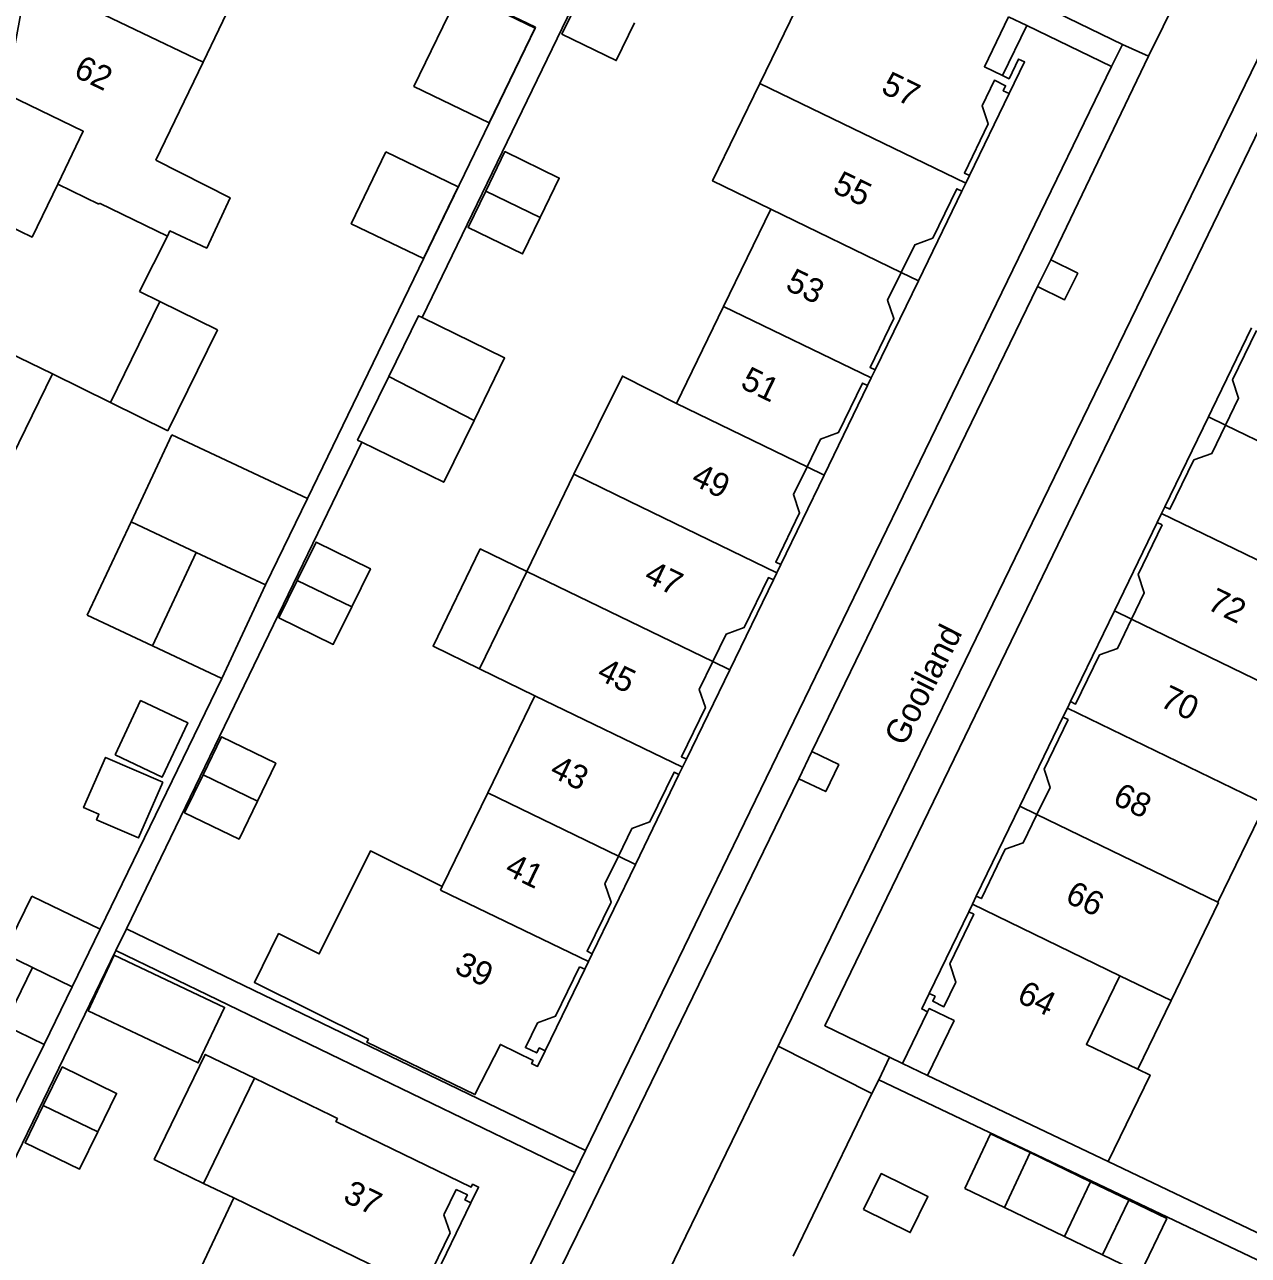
# Model space of a CAD drawing. Extents: x 194485 to 197793, y 468269 to 470822.
# Drawn here: x 197116.4 to 197177.5, y 469630.6 to 469692.1 of the extents above; entities that cross this region are included whole.
import ezdxf

# ---------------------------------------------------------------- set-up
doc = ezdxf.new("R2010")
doc.units = 0
for name, color, linetype in [('BGT begrenzing pand op maaiveld onder overbouw', 7, 'Continuous'), ('BGT grensvlak gebouwinstallatie plus 1', 7, 'Continuous'), ('BGT grensvlak overig bouwwerk uitbreiding populatie', 7, 'Continuous'), ('BGT grensvlak overig bouwwerk uitbreiding populatie LR', 7, 'Continuous'), ('BGT grensvlak pand deel overbouw', 7, 'Continuous'), ('BGT grensvlak pand op maaiveld', 7, 'Continuous'), ('BGT grensvlak pand op maaiveld LR', 7, 'Continuous'), ('BGT grensvlak wegdeel', 7, 'Continuous'), ('BGT tekst huisnummerreeks', 7, 'Continuous'), ('BGT tekst openbare ruimte label weg', 7, 'Continuous')]:
    doc.layers.add(name, color=color, linetype=linetype)

msp = doc.modelspace()

# ---------------------------------------------------------------- linework, layer by layer
at = {"layer": 'BGT begrenzing pand op maaiveld onder overbouw'}
for p, q in [((197172.93, 469667.215), (197173.183, 469667.093)), ((197168.222, 469657.495), (197168.475, 469657.373)), ((197144.331, 469644.906), (197144.079, 469645.028)), ((197161.54, 469643.698), (197161.837, 469643.554)), ((197137.294, 469632.639), (197137.913, 469633.904)), ((197137.606, 469631.731), (197137.294, 469632.639))]:
    msp.add_line(p, q, dxfattribs=at)
for points in [[(197165.532, 469688.638), (197165.236, 469688.782), (197165.358, 469689.034), (197164.8, 469689.304), (197164.18, 469688.037), (197164.492, 469687.129), (197163.299, 469684.674), (197163.551, 469684.552)], [(197160.143, 469679.713), (197160.816, 469681.088), (197161.717, 469681.418), (197162.92, 469683.892), (197163.172, 469683.77)], [(197160.143, 469679.713), (197159.463, 469678.323), (197159.775, 469677.415), (197158.586, 469674.968), (197158.844, 469674.843)], [(197177.891, 469676.813), (197176.696, 469674.346), (197176.996, 469673.434), (197176.344, 469672.078)], [(197155.436, 469670.003), (197156.109, 469671.378), (197157.01, 469671.708), (197158.213, 469674.182), (197158.465, 469674.06)], [(197176.344, 469672.078), (197175.662, 469670.659), (197174.756, 469670.342)], [(197155.436, 469670.003), (197154.756, 469668.613), (197155.068, 469667.705), (197153.871, 469665.241), (197154.129, 469665.116)], [(197174.756, 469670.342), (197173.562, 469667.876), (197173.309, 469667.998)], [(197173.183, 469667.093), (197171.984, 469664.617), (197172.284, 469663.705), (197171.65, 469662.386)], [(197150.726, 469660.273), (197151.399, 469661.648), (197152.3, 469661.978), (197153.512, 469664.47), (197153.758, 469664.351)], [(197171.65, 469662.386), (197170.95, 469660.93), (197170.044, 469660.613)], [(197170.044, 469660.613), (197168.85, 469658.147), (197168.597, 469658.269)], [(197150.726, 469660.273), (197150.046, 469658.883), (197150.358, 469657.975), (197149.165, 469655.52), (197149.417, 469655.398)], [(197168.475, 469657.373), (197167.276, 469654.897), (197167.576, 469653.985), (197166.924, 469652.63)], [(197146.015, 469650.555), (197146.688, 469651.93), (197147.589, 469652.26), (197148.796, 469654.743), (197149.042, 469654.624)], [(197166.924, 469652.63), (197166.242, 469651.21), (197165.336, 469650.893)], [(197165.336, 469650.893), (197164.146, 469648.436), (197163.894, 469648.558)], [(197146.015, 469650.555), (197145.335, 469649.165), (197145.647, 469648.257), (197144.454, 469645.802), (197144.706, 469645.68)], [(197163.515, 469647.775), (197163.767, 469647.653), (197162.568, 469645.177), (197162.868, 469644.265), (197162.274, 469643.03), (197161.715, 469643.302), (197161.837, 469643.554)], [(197144.079, 469645.028), (197142.876, 469642.554), (197141.975, 469642.224), (197141.373, 469640.993), (197141.935, 469640.721), (197142.058, 469640.974), (197142.355, 469640.83)], [(197161.462, 469642.778), (197161.541, 469642.941), (197162.785, 469642.34), (197161.459, 469639.604)], [(197138.648, 469633.238), (197138.351, 469633.382), (197138.473, 469633.633), (197137.913, 469633.904)], [(197137.606, 469631.731), (197136.413, 469629.276), (197136.665, 469629.154)]]:
    msp.add_lwpolyline(points, dxfattribs=at)
at = {"layer": 'BGT grensvlak gebouwinstallatie plus 1'}
for p, q in [((197166.409, 469692.047), (197165.196, 469689.546)), ((197165.508, 469692.481), (197166.409, 469692.047)), ((197125.982, 469676.846), (197123.109, 469678.255)), ((197123.51, 469671.804), (197125.982, 469676.846)), ((197120.637, 469673.213), (197123.51, 469671.804)), ((197123.703, 469671.597), (197121.668, 469667.251)), ((197130.483, 469668.424), (197123.703, 469671.597)), ((197130.483, 469668.424), (197128.391, 469664.103)), ((197121.668, 469667.251), (197119.481, 469662.581)), ((197124.928, 469665.724), (197121.668, 469667.251)), ((197122.741, 469661.054), (197119.481, 469662.581)), ((197173.619, 469643.339), (197171.969, 469639.908)), ((197166.582, 469635.742), (197169.605, 469634.277)), ((197165.301, 469633.007), (197168.296, 469631.555))]:
    msp.add_line(p, q, dxfattribs=at)
for points in [[(197141.877, 469691.961), (197139.567, 469687.18), (197135.797, 469689.001), (197138.107, 469693.782), (197141.877, 469691.961)], [(197134.394, 469685.724), (197132.667, 469682.137), (197136.28, 469680.398), (197138.007, 469683.985), (197134.394, 469685.724)], [(197141.438, 469664.776), (197139.116, 469665.902), (197136.756, 469661.034), (197139.078, 469659.908)], [(197119.52, 469642.833), (197125.024, 469640.221), (197126.339, 469642.993), (197120.835, 469645.605), (197119.52, 469642.833)], [(197125.295, 469634.209), (197122.829, 469635.407), (197125.376, 469640.652), (197127.842, 469639.455)]]:
    msp.add_lwpolyline(points, dxfattribs=at)
at = {"layer": 'BGT grensvlak overig bouwwerk uitbreiding populatie'}
for p, q in [((197116.709, 469648.56), (197115.308, 469645.683)), ((197116.709, 469648.56), (197120.125, 469646.897)), ((197118.725, 469644.02), (197120.125, 469646.897)), ((197115.308, 469645.683), (197116.747, 469644.983)), ((197118.725, 469644.02), (197117.324, 469641.143))]:
    msp.add_line(p, q, dxfattribs=at)
for points in [[(197120.872, 469655.606), (197122.145, 469658.322), (197124.499, 469657.219), (197123.226, 469654.503), (197120.872, 469655.606)], [(197117.324, 469641.143), (197115.346, 469642.106), (197116.747, 469644.983)], [(197158.26, 469632.905), (197160.591, 469631.753), (197161.477, 469633.547), (197159.146, 469634.698), (197158.26, 469632.905)]]:
    msp.add_lwpolyline(points, dxfattribs=at)
at = {"layer": 'BGT grensvlak overig bouwwerk uitbreiding populatie LR'}
msp.add_line((197116.747, 469644.983), (197118.725, 469644.02), dxfattribs=at)
at = {"layer": 'BGT grensvlak pand deel overbouw'}
for p, q in [((197165.532, 469688.638), (197163.551, 469684.552)), ((197163.172, 469683.77), (197161.003, 469679.296)), ((197161.003, 469679.296), (197160.143, 469679.713)), ((197158.844, 469674.843), (197161.003, 469679.296)), ((197175.659, 469672.849), (197177.638, 469676.935)), ((197158.465, 469674.06), (197156.296, 469669.586)), ((197175.487, 469672.494), (197175.659, 469672.849)), ((197173.309, 469667.998), (197175.487, 469672.494)), ((197176.344, 469672.078), (197175.487, 469672.494)), ((197156.296, 469669.586), (197155.436, 469670.003)), ((197154.129, 469665.116), (197156.296, 469669.586)), ((197172.93, 469667.215), (197170.793, 469662.802)), ((197153.758, 469664.351), (197151.58, 469659.859)), ((197168.597, 469658.269), (197170.793, 469662.802)), ((197171.65, 469662.386), (197170.793, 469662.802)), ((197151.58, 469659.859), (197150.726, 469660.273)), ((197149.417, 469655.398), (197151.58, 469659.859)), ((197168.222, 469657.495), (197166.067, 469653.045)), ((197149.042, 469654.624), (197146.869, 469650.141)), ((197163.894, 469648.558), (197166.067, 469653.045)), ((197166.924, 469652.63), (197166.067, 469653.045)), ((197144.706, 469645.68), (197146.869, 469650.141)), ((197146.869, 469650.141), (197146.015, 469650.555)), ((197161.54, 469643.698), (197163.515, 469647.775)), ((197144.331, 469644.906), (197142.355, 469640.83)), ((197161.462, 469642.778), (197160.212, 469640.199)), ((197160.212, 469640.199), (197161.459, 469639.604)), ((197136.665, 469629.154), (197138.648, 469633.238))]:
    msp.add_line(p, q, dxfattribs=at)
at = {"layer": 'BGT grensvlak pand op maaiveld'}
for p, q in [((197127.74, 469695.346), (197125.265, 469690.203)), ((197125.265, 469690.203), (197122.911, 469685.314)), ((197163.551, 469684.552), (197163.363, 469684.164)), ((197163.363, 469684.164), (197163.172, 469683.77)), ((197153.626, 469682.872), (197151.27, 469678.012)), ((197122.098, 469678.751), (197123.485, 469681.522)), ((197123.109, 469678.255), (197122.098, 469678.751)), ((197120.637, 469673.213), (197123.109, 469678.255)), ((197151.27, 469678.012), (197148.919, 469673.162)), ((197158.844, 469674.843), (197158.648, 469674.436)), ((197115.388, 469669.794), (197117.742, 469674.65)), ((197117.742, 469674.65), (197120.637, 469673.213)), ((197158.648, 469674.436), (197158.465, 469674.06)), ((197143.79, 469669.627), (197141.438, 469664.776)), ((197173.146, 469667.662), (197173.309, 469667.998)), ((197172.93, 469667.215), (197173.146, 469667.662)), ((197124.928, 469665.724), (197122.741, 469661.054)), ((197128.391, 469664.103), (197124.928, 469665.724)), ((197154.129, 469665.116), (197153.932, 469664.709)), ((197141.438, 469664.776), (197139.078, 469659.908)), ((197153.932, 469664.709), (197153.758, 469664.351)), ((197128.391, 469664.103), (197126.203, 469659.432)), ((197122.741, 469661.054), (197126.203, 469659.432)), ((197139.078, 469659.908), (197141.843, 469658.568)), ((197141.843, 469658.568), (197139.492, 469653.718)), ((197168.442, 469657.95), (197168.597, 469658.269)), ((197168.222, 469657.495), (197168.442, 469657.95)), ((197149.417, 469655.398), (197149.22, 469654.992)), ((197149.22, 469654.992), (197149.042, 469654.624)), ((197139.492, 469653.718), (197137.219, 469649.031)), ((197175.964, 469648.248), (197178.34, 469653.152)), ((197163.696, 469648.149), (197163.894, 469648.558)), ((197163.515, 469647.775), (197163.696, 469648.149)), ((197144.513, 469645.283), (197144.331, 469644.906)), ((197144.706, 469645.68), (197144.513, 469645.283)), ((197171.059, 469644.579), (197173.619, 469643.339)), ((197127.842, 469639.455), (197125.295, 469634.209)), ((197131.68, 469637.591), (197127.842, 469639.455)), ((197161.459, 469639.604), (197170.483, 469635.295)), ((197165.301, 469633.007), (197166.582, 469635.742)), ((197125.295, 469634.209), (197126.799, 469633.478)), ((197169.605, 469634.277), (197168.296, 469631.555)), ((197171.507, 469633.363), (197169.605, 469634.277)), ((197124.458, 469628.531), (197126.799, 469633.478)), ((197163.317, 469633.957), (197165.301, 469633.007)), ((197168.296, 469631.555), (197170.198, 469630.641))]:
    msp.add_line(p, q, dxfattribs=at)
for points in [[(197159.014, 469693.985), (197156.109, 469695.394), (197153.081, 469689.149)], [(197118.006, 469684.118), (197119.286, 469686.759), (197114.968, 469688.853), (197115.757, 469690.494), (197116.404, 469693.945), (197116.604, 469694.372)], [(197146.827, 469692.181), (197145.906, 469690.291), (197143.193, 469691.617), (197144.113, 469693.496)], [(197165.508, 469692.481), (197164.295, 469689.979), (197165.196, 469689.546)], [(197165.196, 469689.546), (197165.528, 469689.386), (197166.004, 469690.367), (197166.301, 469690.224), (197165.532, 469688.638)], [(197153.081, 469689.149), (197150.72, 469684.281), (197153.626, 469682.872)], [(197142.108, 469682.454), (197143.063, 469684.425), (197140.346, 469685.743), (197139.39, 469683.772)], [(197122.911, 469685.314), (197126.629, 469683.428), (197125.448, 469680.922), (197123.613, 469681.778), (197123.485, 469681.522)], [(197109.108, 469678.836), (197109.314, 469679.256), (197111.604, 469681.917), (197112.406, 469683.57), (197116.725, 469681.476), (197118.006, 469684.118)], [(197142.108, 469682.454), (197141.225, 469680.634), (197138.508, 469681.952), (197139.39, 469683.772)], [(197134.541, 469674.513), (197136.022, 469677.542), (197136.205, 469677.453)], [(197136.205, 469677.453), (197140.327, 469675.438), (197138.802, 469672.319)], [(197134.541, 469674.513), (197132.986, 469671.333), (197133.195, 469671.231)], [(197143.79, 469669.627), (197146.212, 469674.532), (197148.919, 469673.162)], [(197138.802, 469672.319), (197137.29, 469669.228), (197133.195, 469671.231)], [(197132.692, 469663.004), (197133.627, 469664.906), (197130.917, 469666.238), (197129.975, 469664.321)], [(197132.692, 469663.004), (197131.77, 469661.127), (197129.06, 469662.459), (197129.975, 469664.321)], [(197127.982, 469653.297), (197128.902, 469655.195), (197126.185, 469656.513), (197125.265, 469654.614)], [(197123.26, 469654.244), (197122.043, 469651.459), (197119.946, 469652.369), (197120.066, 469652.645), (197119.299, 469652.978), (197120.396, 469655.486), (197123.26, 469654.244)], [(197127.982, 469653.297), (197127.063, 469651.401), (197124.346, 469652.719), (197125.265, 469654.614)], [(197133.526, 469641.412), (197127.831, 469644.245), (197129.043, 469646.682), (197131.072, 469645.673), (197133.631, 469650.816), (197137.219, 469649.031)], [(197173.619, 469643.339), (197175.991, 469648.235), (197175.964, 469648.248)], [(197171.059, 469644.579), (197169.395, 469641.146), (197171.969, 469639.908)], [(197161.54, 469643.698), (197161.165, 469642.923), (197161.462, 469642.778)], [(197133.526, 469641.412), (197133.452, 469641.259), (197138.844, 469638.645), (197140.118, 469641.146), (197141.756, 469640.352), (197141.678, 469640.191), (197141.975, 469640.047), (197142.355, 469640.83)], [(197120.005, 469636.778), (197120.944, 469638.7), (197118.231, 469640.027), (197117.288, 469638.098)], [(197171.969, 469639.908), (197172.577, 469639.616), (197170.483, 469635.295)], [(197120.005, 469636.778), (197119.093, 469634.913), (197116.38, 469636.24), (197117.288, 469638.098)], [(197131.68, 469637.591), (197131.976, 469637.446), (197131.902, 469637.294), (197138.658, 469634.013), (197138.732, 469634.166), (197139.029, 469634.022), (197138.648, 469633.238)], [(197166.582, 469635.742), (197164.596, 469636.689), (197163.317, 469633.957)], [(197171.507, 469633.363), (197173.409, 469632.448), (197172.1, 469629.726), (197170.198, 469630.641)]]:
    msp.add_lwpolyline(points, dxfattribs=at)
at = {"layer": 'BGT grensvlak pand op maaiveld LR'}
for p, q in [((197116.604, 469694.372), (197125.265, 469690.203)), ((197163.363, 469684.164), (197153.081, 469689.149)), ((197118.006, 469684.118), (197120.069, 469683.118)), ((197139.39, 469683.772), (197142.108, 469682.454)), ((197120.093, 469683.167), (197120.069, 469683.118)), ((197123.485, 469681.522), (197120.093, 469683.167)), ((197160.143, 469679.713), (197153.626, 469682.872)), ((197109.108, 469678.836), (197117.742, 469674.65)), ((197158.648, 469674.436), (197151.27, 469678.012)), ((197138.802, 469672.319), (197134.541, 469674.513)), ((197155.436, 469670.003), (197148.919, 469673.162)), ((197182.853, 469668.922), (197176.344, 469672.078)), ((197146.555, 469668.286), (197143.79, 469669.627)), ((197153.932, 469664.709), (197146.555, 469668.286)), ((197183.046, 469662.862), (197173.146, 469667.662)), ((197129.975, 469664.321), (197132.692, 469663.004)), ((197150.726, 469660.273), (197141.438, 469664.776)), ((197180.691, 469658.002), (197171.65, 469662.386)), ((197149.22, 469654.992), (197141.843, 469658.568)), ((197178.34, 469653.152), (197168.442, 469657.95)), ((197125.265, 469654.614), (197127.982, 469653.297)), ((197146.015, 469650.555), (197139.492, 469653.718)), ((197175.964, 469648.248), (197166.924, 469652.63)), ((197137.219, 469649.031), (197137.136, 469648.859)), ((197144.513, 469645.283), (197137.136, 469648.859)), ((197171.059, 469644.579), (197163.696, 469648.149)), ((197117.288, 469638.098), (197120.005, 469636.778)), ((197136.482, 469628.777), (197126.799, 469633.478)), ((197170.198, 469630.641), (197171.507, 469633.363))]:
    msp.add_line(p, q, dxfattribs=at)
at = {"layer": 'BGT grensvlak wegdeel'}
for p, q in [((197172.496, 469690.506), (197184.181, 469714.186)), ((197136.205, 469677.453), (197147.644, 469701.1)), ((197167.934, 469692.673), (197171.188, 469691.101)), ((197166.409, 469692.047), (197170.654, 469689.999)), ((197171.188, 469691.101), (197170.654, 469689.999)), ((197172.496, 469690.506), (197171.188, 469691.101)), ((197167.617, 469680.335), (197172.496, 469690.506)), ((197170.654, 469689.999), (197144.367, 469635.845)), ((197166.956, 469679.007), (197167.617, 469680.335)), ((197155.675, 469655.773), (197166.956, 469679.007)), ((197121.438, 469646.926), (197133.195, 469671.231)), ((197126.203, 469659.432), (197120.125, 469646.897)), ((197155.675, 469655.773), (197155.026, 469654.421)), ((197120.912, 469645.833), (197121.438, 469646.926)), ((197121.438, 469646.926), (197144.367, 469635.845)), ((197143.838, 469634.752), (197120.912, 469645.833)), ((197117.324, 469641.143), (197115.47, 469637.38)), ((197153.995, 469641.062), (197144.958, 469622.458)), ((197153.995, 469641.062), (197158.679, 469638.691)), ((197159.016, 469639.387), (197159.56, 469640.511)), ((197160.212, 469640.199), (197159.56, 469640.511)), ((197158.679, 469638.691), (197159.016, 469639.387)), ((197159.016, 469639.387), (197178.582, 469630.072)), ((197154.749, 469630.58), (197158.679, 469638.691)), ((197144.367, 469635.845), (197143.838, 469634.752)), ((197143.838, 469634.752), (197118.13, 469581.592)), ((197178.6, 469631.419), (197170.483, 469635.295))]:
    msp.add_line(p, q, dxfattribs=at)
for points in [[(197181.834, 469698.372), (197168.921, 469671.789), (197154.113, 469641.304), (197153.995, 469641.062)], [(197132.74, 469696.329), (197141.856, 469691.915), (197130.483, 469668.424)], [(197182.721, 469696.565), (197156.334, 469642.081), (197159.56, 469640.511)], [(197167.617, 469680.335), (197168.959, 469679.666), (197168.298, 469678.338), (197166.956, 469679.007)], [(197155.675, 469655.773), (197157.023, 469655.126), (197156.374, 469653.774), (197155.026, 469654.421)], [(197119.094, 469580.133), (197132.72, 469608.782), (197144.437, 469632.631), (197155.026, 469654.421)], [(197082.486, 469620.442), (197086.293, 469618.576), (197103.798, 469610.536), (197120.912, 469645.833)]]:
    msp.add_lwpolyline(points, dxfattribs=at)

# ---------------------------------------------------------------- texts
at = {"layer": 'BGT tekst huisnummerreeks'}
for s, rotation, p in [('62', 334.3, (197118.744, 469689.524)), ('57', 334.1, (197159.075, 469688.715)), ('55', 334.1, (197156.657, 469683.747)), ('53', 334.1, (197154.3, 469678.879)), ('51', 334.1, (197152.05, 469673.973)), ('49', 334.2, (197149.588, 469669.156)), ('47', 334.2, (197147.234, 469664.291)), ('72', 334.2, (197175.367, 469662.918)), ('45', 334.1, (197144.877, 469659.437)), ('70', 334.2, (197173.011, 469658.064)), ('43', 334.1, (197142.525, 469654.576)), ('68', 334.2, (197170.645, 469653.187)), ('41', 334.1, (197140.276, 469649.674)), ('66', 334.2, (197168.273, 469648.287)), ('39', 334.1, (197137.76, 469644.76)), ('64', 334.2, (197165.863, 469643.307)), ('37', 334.1, (197132.199, 469633.337))]:
    msp.add_text(s, height=1.2, rotation=rotation, dxfattribs=at).set_placement(p)
at = {"layer": 'BGT tekst openbare ruimte label weg'}
msp.add_text('Gooiland', height=1.2, rotation=63, dxfattribs=at).set_placement((197160.308, 469655.99))

doc.saveas('drawing.dxf')
